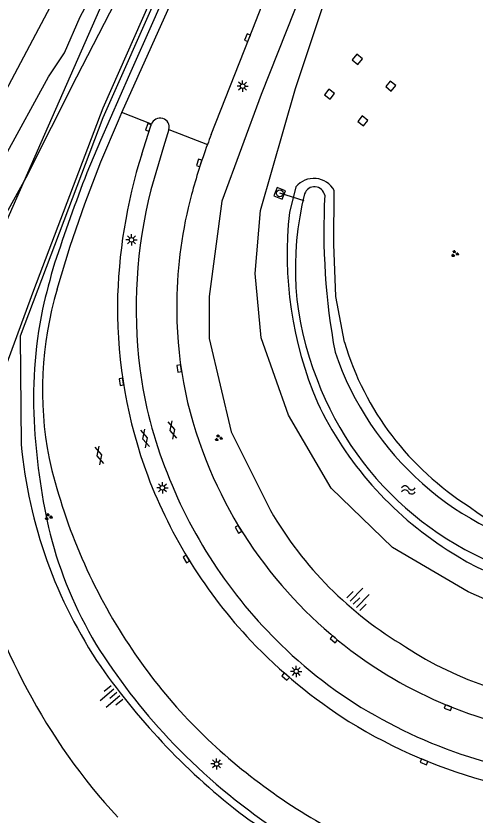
# Model space of a CAD drawing. Extents: x 136000 to 138005, y 398500 to 400500.
# Drawn here: x 136740.1 to 136791.1, y 398638.4 to 398727.2 of the extents above; entities that cross this region are included whole.
import ezdxf

# ---------------------------------------------------------------- set-up
doc = ezdxf.new("R2010")
doc.units = 0
for name, color, linetype in [('gg-afsc-hekwerk', 7, 'Continuous'), ('gg-afsc-muur', 7, 'Continuous'), ('gg-aspt-spoorlijn', 7, 'Continuous'), ('gg-bbg-hoogspanningsmast', 7, 'Continuous'), ('gg-knt-BGT kruinlijn', 7, 'Continuous'), ('gg-knt-bovenkant onderkant talud', 7, 'Continuous'), ('gg-knt-verharding', 7, 'Continuous'), ('gg-kntw-bovenkant insteek waterloop', 7, 'Continuous'), ('gg-kntw-waterlijn', 7, 'Continuous'), ('gg-kwrk-duiker nz buis', 7, 'Continuous'), ('gt-grn-weggrens', 7, 'Continuous'), ('gt-knt-geleideconstructie', 7, 'Continuous'), ('gt-symb-gesloten verharding', 7, 'Continuous'), ('gt-symb-groenvak', 7, 'Continuous'), ('gt-symb-kolk', 7, 'Continuous'), ('gt-symb-lichtmast', 7, 'Continuous'), ('gt-symb-rioolschacht', 7, 'Continuous'), ('gt-symb-talud symbool', 7, 'Continuous'), ('gt-symb-watersymbool', 7, 'Continuous'), ('gx-grn-maaiveld', 7, 'Continuous')]:
    doc.layers.add(name, color=color, linetype=linetype)

# ---------------------------------------------------------------- blocks, each defined once
blk = doc.blocks.new('gt0-WA')
at = {"layer": 'gt-symb-watersymbool'}
for centre, start, end in [((-0.323, 0.022), 28.07249, 151.92751), ((0.427, 0.422), 208.07248, 331.92751), ((-0.323, -0.428), 28.07249, 151.92751), ((0.427, -0.028), 208.07248, 331.92751)]:
    blk.add_arc(centre, 0.425, start, end, dxfattribs=at)
blk = doc.blocks.new('gt0-GRVAK')
at = {"layer": 'gt-symb-groenvak'}
for p, q in [((-0.11, 0.189), (-0.228, 0.24)), ((-0.182, 0.153), (0.088, 0.153)), ((-0.091, 0.211), (-0.156, 0.322)), ((-0.047, 0.214), (-0.047, 0.393)), ((-0.004, 0.211), (0.061, 0.322)), ((0.015, 0.189), (0.133, 0.24)), ((0.262, -0.052), (0.197, 0.059)), ((0.305, -0.049), (0.305, 0.13)), ((0.349, -0.052), (0.414, 0.059)), ((-0.245, -0.228), (-0.363, -0.177)), ((-0.318, -0.264), (-0.047, -0.264)), ((-0.226, -0.206), (-0.291, -0.095)), ((-0.183, -0.203), (-0.183, -0.024)), ((-0.139, -0.206), (-0.074, -0.095)), ((-0.12, -0.228), (-0.002, -0.177)), ((0.243, -0.074), (0.125, -0.023)), ((0.17, -0.11), (0.441, -0.11)), ((0.368, -0.074), (0.486, -0.023))]:
    blk.add_line(p, q, dxfattribs=at)
blk = doc.blocks.new('gt0-KOLK')
at = {"layer": 'gt-symb-kolk'}
blk.add_lwpolyline([(0, 0), (0.375, 0), (0.375, 0.4), (-0.375, 0.4), (-0.375, 0), (0, 0)], dxfattribs=at)
blk = doc.blocks.new('gt0-LMAST')
at = {"layer": 'gt-symb-lichtmast'}
for p, q in [((-0.182, 0.173), (-0.447, 0.438)), ((-0.005, 0.246), (-0.005, 0.621)), ((0.172, 0.173), (0.437, 0.438)), ((-0.255, -0.004), (-0.63, -0.004)), ((-0.182, -0.181), (-0.447, -0.446)), ((-0.005, -0.254), (-0.005, -0.629)), ((0.437, -0.446), (0.172, -0.181)), ((0.245, -0.004), (0.62, -0.004))]:
    blk.add_line(p, q, dxfattribs=at)
blk.add_circle((-0.005, -0.004), 0.25, dxfattribs=at)
blk = doc.blocks.new('gt0-TALUD_1')
at = {"layer": 'gt-symb-talud symbool'}
for p, q in [((-1, -1), (-1, 0)), ((-0.5, -2), (-0.5, 0)), ((0, -1), (0, 0)), ((0.5, -2), (0.5, 0)), ((1, -1), (1, 0))]:
    blk.add_line(p, q, dxfattribs=at)
blk = doc.blocks.new('gt0-RS')
at = {"layer": 'gt-symb-rioolschacht'}
blk.add_lwpolyline([(-0.5, -0.5), (0.5, -0.5), (0.5, 0.5), (-0.5, 0.5)], close=True, dxfattribs=at)
blk.add_circle((0, 0), 0.375, dxfattribs=at)
blk = doc.blocks.new('gt0-GESVH1')
at = {"layer": 'gt-symb-gesloten verharding'}
for p, q in [((-0.992, -0.261), (0.008, 0.239)), ((0.008, -0.261), (-0.992, 0.239)), ((0.008, 0.239), (1.008, -0.261)), ((1.008, 0.239), (0.008, -0.261))]:
    blk.add_line(p, q, dxfattribs=at)

msp = doc.modelspace()

# ---------------------------------------------------------------- linework, layer by layer
at = {"layer": 'gg-afsc-hekwerk'}
msp.add_lwpolyline([(136762.246, 398744.087), (136749.696, 398715.9), (136740.543, 398691.642), (136740.633, 398679.612)], dxfattribs=at)
at = {"layer": 'gg-afsc-muur'}
msp.add_lwpolyline([(136761.472, 398743.257), (136754.987, 398728.836), (136749.696, 398716.939), (136742.022, 398696.692), (136736.992, 398683.204)], dxfattribs=at)
at = {"layer": 'gg-aspt-spoorlijn'}
msp.add_lwpolyline([(136622.553, 398500), (136664.078, 398578.065), (136674.827, 398598.422), (136696.748, 398639.324), (136710.533, 398665.554), (136721.382, 398685.817), (136745.23, 398730.807), (136754.197, 398747.392), (136811.589, 398855.664), (136820.42, 398872.179), (136830.73, 398891.746), (136840.377, 398909.747), (136915.906, 399052.089), (136974.655, 399162.439), (137051.585, 399307.392), (137069.69, 399341.505), (137149.146, 399491.206)], dxfattribs=at)
at = {"layer": 'gg-bbg-hoogspanningsmast'}
for points in [[(136778.056, 398721.813), (136778.556, 398722.437), (136777.931, 398722.937), (136777.431, 398722.313), (136778.056, 398721.813)], [(136781.766, 398718.844), (136782.266, 398719.469), (136781.641, 398719.969), (136781.142, 398719.344), (136781.766, 398718.844)], [(136774.962, 398717.945), (136775.461, 398718.57), (136774.837, 398719.07), (136774.337, 398718.445), (136774.962, 398717.945)], [(136778.672, 398714.977), (136779.172, 398715.601), (136778.547, 398716.101), (136778.048, 398715.477), (136778.672, 398714.977)]]:
    msp.add_lwpolyline(points, dxfattribs=at)
at = {"layer": 'gg-knt-BGT kruinlijn'}
msp.add_lwpolyline([(136787.001, 398765.64), (136784.007, 398761.066), (136776.642, 398742.013), (136767.289, 398718.491), (136762.924, 398706.618), (136761.512, 398696.059), (136761.544, 398691.381), (136763.967, 398681.006), (136768.346, 398672.272)], dxfattribs=at)
for centre, radius, start, end in [((136793.339, 398684.606), 52.942, 185.41289, 214.06569), ((136804.701, 398693.349), 42.023, 210.10307, 239.46709), ((136804.734, 398689.477), 38.756, 236.51574, 267.33054), ((136811.323, 398698.311), 75.527, 215.03639, 232.53756), ((136808.036, 398699.716), 74.724, 235.19372, 252.8304)]:
    msp.add_arc(centre, radius, start, end, dxfattribs=at)
at = {"layer": 'gg-knt-bovenkant onderkant talud'}
msp.add_lwpolyline([(136816.256, 398660.979), (136809.071, 398659.772), (136802.735, 398659.553), (136796.524, 398660.52), (136790.308, 398663.238), (136781.914, 398668.187), (136775.101, 398674.748), (136770.339, 398682.861), (136767.319, 398691.472), (136766.628, 398698.609), (136767.244, 398705.59), (136771.135, 398719.134), (136779.245, 398743.534), (136784.944, 398760.512), (136787.001, 398765.64)], dxfattribs=at)
msp.add_arc((136802.045, 398684.865), 68.876, 193.57336, 222.62722, dxfattribs=at)
at = {"layer": 'gg-knt-verharding'}
for points in [[(136761.756, 398714.017), (136765.97, 398724.714), (136770.692, 398736.753), (136778.57, 398756.78), (136780.851, 398762.331), (136782.697, 398766.4)], [(136751.826, 398716.456), (136768.628, 398753.889), (136771.699, 398760.738)], [(136744.625, 398696.844), (136746.073, 398701.621), (136747.7, 398706.35), (136749.476, 398711.005), (136751.439, 398715.594), (136751.826, 398716.456)], [(136754.031, 398711.85), (136754.967, 398714.755), (136755.117, 398715.167)], [(136757.057, 398714.592), (136756.454, 398712.655), (136755.048, 398707.882)]]:
    msp.add_lwpolyline(points, dxfattribs=at)
for centre, radius, start, end in [((136756.075, 398714.84), 1.013, 345.82865, 161.15257), ((136818.035, 398691.969), 60.443, 158.60667, 159.72337), ((136819.72, 398691.307), 62.254, 159.68946, 165.05205), ((136809.946, 398694.27), 58.614, 162.54638, 179.20992), ((136807.293, 398694.7), 53.882, 165.83923, 187.10122), ((136805.268, 398694.988), 47.341, 164.84453, 179.40709), ((136782.644, 398685.629), 39.639, 163.56438, 190.99575), ((136804.867, 398694.797), 53.53, 179.69892, 200.42596), ((136802.505, 398694.62), 44.584, 178.89676, 202.1055), ((136800.412, 398694.038), 46.972, 187.33782, 201.96199), ((136805.635, 398692.345), 63.527, 192.98713, 212.81435), ((136805.758, 398695.327), 47.868, 201.42411, 220.92165), ((136806.457, 398695.78), 55.364, 200.8053, 223.31898), ((136806.801, 398695.85), 53.58, 201.20296, 226.79713), ((136806.236, 398695.254), 48.183, 220.48355, 238.78823), ((136802.686, 398690.31), 59.946, 212.70758, 231.81849), ((136807.745, 398697.32), 57.358, 223.55558, 237.66532), ((136804.224, 398692.707), 49.526, 226.48109, 242.66709), ((136806.107, 398694.806), 47.733, 238.64238, 254.76259), ((136807.359, 398697.852), 57.604, 238.27255, 255.7136), ((136806.291, 398694.923), 52.45, 241.77332, 257.06366), ((136804.207, 398691.088), 61.502, 231.15258, 249.77753)]:
    msp.add_arc(centre, radius, start, end, dxfattribs=at)
at = {"layer": 'gg-kntw-bovenkant insteek waterloop'}
msp.add_line((136771.159, 398708.221), (136770.443, 398705.369), dxfattribs=at)
msp.add_lwpolyline([(136776.553, 398690.957), (136775.601, 398696.047), (136775.381, 398701.86), (136775.435, 398707.816)], dxfattribs=at)
for centre, radius, start, end in [((136773.157, 398706.543), 2.609, 29.19744, 139.98134), ((136812.132, 398700.748), 41.944, 173.67489, 203.11149), ((136807.831, 398700.368), 32.663, 196.74571, 237.7592), ((136809.286, 398701.263), 39.561, 205.41544, 237.4312), ((136804.815, 398691.054), 23.302, 231.80447, 281.42628), ((136805.232, 398693.796), 31.092, 236.32065, 273.78066)]:
    msp.add_arc(centre, radius, start, end, dxfattribs=at)
at = {"layer": 'gg-kntw-waterlijn'}
for centre, radius, start, end in [((136773.233, 398707.073), 1.159, 10.60919, 160.5227), ((136804.204, 398699.229), 33.103, 165.60453, 202.01809), ((136848.185, 398703.387), 73.916, 176.97636, 190.53472), ((136807.907, 398700.909), 34.221, 198.81421, 258.18067), ((136807.044, 398699.44), 35.825, 200.62813, 260.21898)]:
    msp.add_arc(centre, radius, start, end, dxfattribs=at)
at = {"layer": 'gg-kwrk-duiker nz buis'}
msp.add_line((136772.102, 398706.677), (136769.377, 398707.501), dxfattribs=at)
msp.add_lwpolyline([(136703.052, 398755.703), (136730.676, 398755.606), (136755.44, 398741.832), (136729.483, 398682.894)], dxfattribs=at)
at = {"layer": 'gt-grn-weggrens'}
for p, q in [((136755.117, 398715.167), (136751.826, 398716.456)), ((136757.057, 398714.592), (136761.337, 398712.916))]:
    msp.add_line(p, q, dxfattribs=at)
at = {"layer": 'gt-knt-geleideconstructie'}
msp.add_lwpolyline([(136812.189, 398839.189), (136810.495, 398836.977), (136807.519, 398833.091), (136805.996, 398830.874), (136803.593, 398826.947), (136787.33, 398797.283), (136784.978, 398792.436), (136781.654, 398785.084), (136778.371, 398777.822), (136775.088, 398770.559), (136770.719, 398760.793), (136766.822, 398752.26), (136761.33, 398740.17), (136756.961, 398730.443), (136755.39, 398726.773), (136752.688, 398720.68), (136749.438, 398713.354), (136747.931, 398709.787)], dxfattribs=at)
for centre, radius, start, end in [((137030.273, 398603.416), 301.715, 159.35631, 161.38228), ((136840, 398672.03), 99.586, 163.8444, 166.87449), ((136791.984, 398684.674), 49.973, 168.49129, 183.74552), ((136811.522, 398685.646), 69.533, 183.49312, 193.29367), ((136789.19, 398681.401), 46.835, 194.52255, 210.77577), ((136807.935, 398694.471), 69.646, 212.12319, 223.00023), ((136808.36, 398695.533), 70.684, 223.39503, 235.29466)]:
    msp.add_arc(centre, radius, start, end, dxfattribs=at)
at = {"layer": 'gx-grn-maaiveld'}
for points in [[(136738.899, 398711.701), (136743.672, 398720.422), (136745.439, 398723.085), (136747.184, 398727.104), (136760.295, 398751.424), (136765.794, 398761.275), (136767.249, 398764.751), (136778.47, 398785.478), (136779.679, 398787.047), (136780.619, 398788.858), (136781.46, 398791.742), (136786.486, 398801.31)], [(136728.112, 398685.011), (136731.366, 398691.569), (136741.21, 398709.252), (136746.817, 398720.418), (136751.128, 398728.78), (136752.415, 398731.989), (136752.518, 398733.656)]]:
    msp.add_lwpolyline(points, dxfattribs=at)

# ---------------------------------------------------------------- block references
at = {"layer": 'gt-symb-gesloten verharding'}
for p, rotation in [((136757.426, 398681.211), 104.35578499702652), ((136754.385, 398680.27), 104.35578499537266), ((136749.317, 398678.388), 104.35578499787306)]:
    msp.add_blockref('gt0-GESVH1', p, dxfattribs=dict(at, rotation=rotation))
at = {"layer": 'gt-symb-groenvak'}
for p in [(136788.822, 398700.802), (136762.566, 398680.343), (136743.67, 398671.583)]:
    msp.add_blockref('gt0-GRVAK', p, dxfattribs=at)
at = {"layer": 'gt-symb-kolk'}
for p, rotation in [((136765.97, 398724.714), 68.59226005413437), ((136754.967, 398714.755), 72.12657893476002), ((136760.602, 398710.815), 71.76430853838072), ((136758.404, 398688.073), 98.45426172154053), ((136751.968, 398686.603), 98.802804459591), ((136764.949, 398670.308), 121.51371627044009), ((136759.166, 398666.992), 121.33720572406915), ((136775.513, 398658.137), 140.3558250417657), ((136770.154, 398653.997), 139.05673786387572), ((136788.154, 398650.578), 157.92205836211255), ((136785.478, 398644.565), 157.66661156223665)]:
    msp.add_blockref('gt0-KOLK', p, dxfattribs=dict(at, rotation=rotation))
at = {"layer": 'gt-symb-lichtmast'}
for p in [(136765.252, 398719.398), (136752.904, 398702.332), (136756.336, 398674.81), (136771.211, 398654.422), (136762.362, 398644.142)]:
    msp.add_blockref('gt0-LMAST', p, dxfattribs=at)
at = {"layer": 'gt-symb-rioolschacht', "rotation": 67.97515406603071}
msp.add_blockref('gt0-RS', (136769.377, 398707.501), dxfattribs=at)
at = {"layer": 'gt-symb-talud symbool'}
for p, xscale, yscale, rotation in [((136777.545, 398661.88), 0.999848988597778, 0.9998489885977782, 135), ((136751.272, 398652.107), 1.0002739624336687, 1.0002739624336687, -49.62237024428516)]:
    msp.add_blockref('gt0-TALUD_1', p, dxfattribs=dict(at, xscale=xscale, yscale=yscale, rotation=rotation))
at = {"layer": 'gt-symb-watersymbool'}
msp.add_blockref('gt0-WA', (136783.61, 398674.575), dxfattribs=at)

doc.saveas('drawing.dxf')
